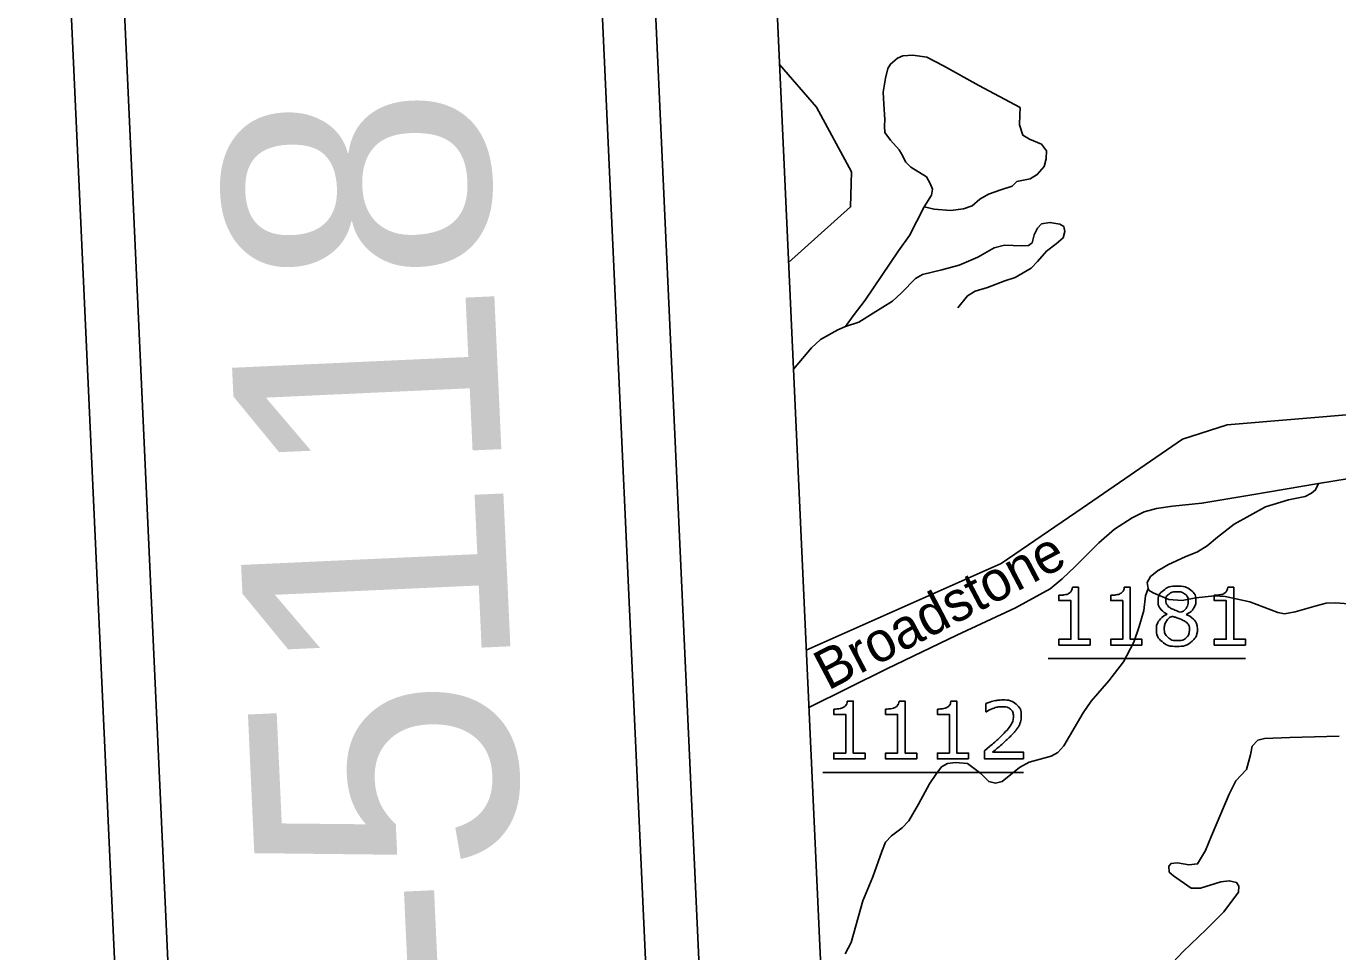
# Model space of a CAD drawing. Extents: x 1190067 to 1192950, y 891516 to 893460.
# Drawn here: x 1190784.1 to 1190882.9, y 893231.2 to 893300.9 of the extents above; entities that cross this region are included whole.
import ezdxf

# ---------------------------------------------------------------- set-up
doc = ezdxf.new("R2010")
doc.units = 0
for name, color, linetype in [('Default', 7, 'Continuous'), ('Prop DSN Text', 7, 'Continuous'), ('Sheet Title CELL', 7, 'Continuous')]:
    doc.layers.add(name, color=color, linetype=linetype)

msp = doc.modelspace()

# ---------------------------------------------------------------- linework, layer by layer
at = {"layer": 'Default'}
for p, q in [((1190861.112, 893253.286), (1190875.993, 893253.286)), ((1190844.134, 893244.708), (1190859.264, 893244.708))]:
    msp.add_line(p, q, dxfattribs=at)
for points in [[(1190845.84, 893278.322), (1190846.42, 893279.105), (1190847.32, 893280.296), (1190849.815, 893284.012), (1190850.656, 893285.173), (1190851.773, 893287.321), (1190852.324, 893288.221), (1190852.382, 893288.657), (1190852.208, 893289.092), (1190851.947, 893289.586), (1190850.757, 893290.311), (1190850.38, 893290.689), (1190850.061, 893291.328), (1190849.887, 893291.618), (1190849.22, 893292.344), (1190848.785, 893292.924), (1190848.77, 893293.418), (1190848.799, 893293.911), (1190848.712, 893295.073), (1190848.683, 893295.972), (1190848.857, 893297.018), (1190849.031, 893297.743), (1190849.234, 893298.092), (1190849.757, 893298.527), (1190850.163, 893298.701), (1190850.917, 893298.759), (1190851.961, 893298.614), (1190853.209, 893297.947), (1190855.878, 893296.466), (1190859.011, 893294.811), (1190858.982, 893294.26), (1190858.953, 893293.505), (1190859.214, 893292.721), (1190859.707, 893292.431), (1190860.607, 893292.053), (1190860.984, 893291.56), (1190860.955, 893290.95), (1190860.81, 893290.369), (1190860.287, 893289.76), (1190859.765, 893289.44), (1190858.75, 893289.237), (1190858.402, 893288.889), (1190857.531, 893288.599), (1190856.603, 893288.279), (1190855.965, 893287.902), (1190855.385, 893287.408), (1190854.717, 893287.176), (1190853.76, 893287.06), (1190852.513, 893287.147), (1190851.773, 893287.321)], [(1190841.54, 893283.128), (1190846.209, 893287.325), (1190846.279, 893289.967), (1190843.654, 893294.845), (1190840.856, 893298.061)], [(1190845.84, 893278.322), (1190846.826, 893278.641), (1190847.929, 893279.309), (1190849.379, 893280.209), (1190850.047, 893280.847), (1190851.12, 893281.921), (1190851.642, 893282.241), (1190853.093, 893282.589), (1190854.398, 893282.938), (1190855.82, 893283.547), (1190857.038, 893284.244), (1190857.822, 893284.447), (1190859.127, 893284.389), (1190859.62, 893284.418), (1190859.91, 893284.621), (1190860.055, 893285.231), (1190860.316, 893285.725), (1190860.607, 893286.044), (1190861.245, 893286.16), (1190861.999, 893286.015), (1190862.289, 893285.841), (1190862.376, 893285.463), (1190862.231, 893284.999), (1190861.709, 893284.534), (1190860.984, 893283.983), (1190860.316, 893283.199), (1190859.823, 893282.705), (1190858.634, 893282.009), (1190857.851, 893281.747), (1190856.545, 893281.254), (1190855.617, 893280.963), (1190855.036, 893280.615), (1190854.311, 893279.715)], [(1190841.907, 893275.101), (1190843.273, 893276.696), (1190843.94, 893277.335), (1190845.245, 893278.06), (1190845.84, 893278.322)], [(1190894.728, 893268.273), (1190890.155, 893271.301), (1190884.816, 893271.751), (1190874.612, 893270.903)], [(1190842.876, 893253.913), (1190857.563, 893260.456), (1190863.676, 893264.629), (1190871.252, 893269.821), (1190874.612, 893270.903)], [(1190881.486, 893266.482), (1190888.282, 893267.587), (1190890.248, 893267.863), (1190891.524, 893267.897), (1190892.283, 893267.794), (1190893.007, 893267.518), (1190893.8, 893267), (1190894.387, 893266.379), (1190894.904, 893265.101), (1190895.491, 893263.962), (1190896.008, 893263.203), (1190896.525, 893262.72), (1190897.158, 893262.508)], [(1190843.073, 893249.607), (1190848.954, 893252.518), (1190854.226, 893255.043), (1190858.653, 893257.119), (1190861.273, 893258.553), (1190862.171, 893259.302), (1190863.155, 893260.222), (1190864.93, 893262.02), (1190866.107, 893263.026), (1190867.443, 893263.904), (1190868.342, 893264.332), (1190869.283, 893264.588), (1190870.48, 893264.781), (1190872.705, 893264.995), (1190876.469, 893265.637), (1190881.486, 893266.482)], [(1190881.486, 893266.482), (1190881.271, 893265.999), (1190880.978, 893265.74), (1190880.495, 893265.498), (1190879.236, 893265.239), (1190877.494, 893264.722), (1190875.131, 893263.41), (1190873.889, 893262.426), (1190873.105, 893261.77), (1190872.38, 893261.339), (1190871.432, 893260.959), (1190870.173, 893260.373), (1190869.448, 893259.958), (1190869.436, 893259.951), (1190868.827, 893259.475)], [(1190868.827, 893259.475), (1190868.586, 893259.009), (1190868.655, 893258.56), (1190868.724, 893258.422), (1190869.034, 893258.25), (1190870.207, 893257.732), (1190871.207, 893257.663), (1190872.242, 893257.87), (1190873.656, 893258.008), (1190874.45, 893257.974), (1190876.312, 893257.559), (1190878.417, 893256.766), (1190878.934, 893256.662), (1190879.727, 893256.8), (1190881.314, 893257.249), (1190882.073, 893257.456), (1190882.797, 893257.49), (1190883.728, 893257.421)], [(1190845.803, 893231.033), (1190846.26, 893231.879), (1190847.14, 893235.037), (1190847.89, 893236.849), (1190848.58, 893238.748), (1190848.839, 893239.455), (1190849.287, 893239.938), (1190850.098, 893240.542), (1190850.598, 893241.06), (1190851.339, 893242.32), (1190852.167, 893243.839), (1190852.65, 893244.546), (1190853.081, 893245.116), (1190853.53, 893245.375), (1190854.116, 893245.461), (1190855.03, 893245.375), (1190856.031, 893244.633), (1190856.634, 893244.011), (1190857.152, 893243.908), (1190857.634, 893244.029), (1190858.945, 893245.081), (1190859.678, 893245.478), (1190861.334, 893245.927), (1190861.834, 893246.203), (1190862.3, 893246.721), (1190863.748, 893249.206), (1190864.361, 893250.086), (1190865.689, 893251.605), (1190866.792, 893253.038), (1190867.56, 893254.522), (1190867.974, 893255.713), (1190868.319, 893256.921), (1190868.457, 893258.008), (1190868.655, 893258.56)], [(1190862.939, 893258.665), (1190863.392, 893258.665), (1190863.392, 893254.745), (1190864.279, 893254.745), (1190864.279, 893254.301)], [(1190866.843, 893258.665), (1190867.296, 893258.665), (1190867.296, 893254.745), (1190868.184, 893254.745), (1190868.184, 893254.301)], [(1190874.653, 893258.665), (1190875.105, 893258.665), (1190875.105, 893254.745), (1190875.993, 893254.745), (1190875.993, 893254.301)], [(1190864.279, 893254.301), (1190861.925, 893254.301), (1190861.925, 893254.745), (1190862.83, 893254.745), (1190862.83, 893257.66), (1190861.925, 893257.66), (1190861.925, 893258.058)], [(1190868.184, 893254.301), (1190865.83, 893254.301), (1190865.83, 893254.745), (1190866.735, 893254.745), (1190866.735, 893257.66), (1190865.83, 893257.66), (1190865.83, 893258.058)], [(1190875.993, 893254.301), (1190873.639, 893254.301), (1190873.639, 893254.745), (1190874.544, 893254.745), (1190874.544, 893257.66), (1190873.639, 893257.66), (1190873.639, 893258.058)], [(1190870.081, 893256.624), (1190870.081, 893256.641)], [(1190871.527, 893256.618), (1190871.527, 893256.6)], [(1190847.302, 893245.723), (1190844.947, 893245.723), (1190844.947, 893246.167), (1190845.853, 893246.167), (1190845.853, 893249.082), (1190844.947, 893249.082), (1190844.947, 893249.48)], [(1190845.961, 893250.087), (1190846.414, 893250.087), (1190846.414, 893246.167), (1190847.302, 893246.167), (1190847.302, 893245.723)], [(1190851.206, 893245.723), (1190848.852, 893245.723), (1190848.852, 893246.167), (1190849.758, 893246.167), (1190849.758, 893249.082), (1190848.852, 893249.082), (1190848.852, 893249.48)], [(1190849.866, 893250.087), (1190850.319, 893250.087), (1190850.319, 893246.167), (1190851.206, 893246.167), (1190851.206, 893245.723)], [(1190855.111, 893245.723), (1190852.757, 893245.723), (1190852.757, 893246.167), (1190853.662, 893246.167), (1190853.662, 893249.082), (1190852.757, 893249.082), (1190852.757, 893249.48)], [(1190853.77, 893250.087), (1190854.223, 893250.087), (1190854.223, 893246.167), (1190855.111, 893246.167), (1190855.111, 893245.723)], [(1190856.453, 893249.281), (1190856.423, 893249.281), (1190856.423, 893249.894)], [(1190883.056, 893247.446), (1190879.331, 893247.342), (1190877.433, 893247.273), (1190876.916, 893247.135), (1190876.502, 893246.687), (1190876.364, 893246.031), (1190876.054, 893244.926), (1190875.26, 893244.063), (1190874.76, 893243.062), (1190873.415, 893239.921), (1190872.967, 893238.817), (1190872.587, 893238.195), (1190872.38, 893237.816), (1190871.725, 893237.747), (1190870.863, 893237.885), (1190870.38, 893237.85), (1190870.207, 893237.643), (1190870.242, 893237.194), (1190870.552, 893236.918), (1190871.897, 893235.986), (1190872.587, 893235.986), (1190874.139, 893236.469), (1190874.76, 893236.538), (1190875.312, 893236.4), (1190875.485, 893236.124), (1190875.45, 893235.676), (1190874.346, 893234.191), (1190873.018, 893232.88), (1190871.294, 893231.223), (1190870.5, 893230.394)], [(1190859.264, 893245.723), (1190856.317, 893245.723), (1190856.317, 893246.338)], [(1190856.922, 893246.227), (1190859.264, 893246.227), (1190859.264, 893245.723)]]:
    msp.add_lwpolyline(points, dxfattribs=at)
for points in [[(1190861.925, 893258.058), (1190862.109, 893258.058), (1190862.319, 893258.089), (1190862.53, 893258.119), (1190862.638, 893258.178), (1190862.772, 893258.251), (1190862.849, 893258.363), (1190862.927, 893258.475), (1190862.939, 893258.665)], [(1190865.83, 893258.058), (1190866.014, 893258.058), (1190866.224, 893258.089), (1190866.434, 893258.119), (1190866.542, 893258.178), (1190866.677, 893258.251), (1190866.754, 893258.363), (1190866.832, 893258.475), (1190866.843, 893258.665)], [(1190870.081, 893256.641), (1190869.73, 893256.828), (1190869.562, 893257.05), (1190869.393, 893257.272), (1190869.393, 893257.605), (1190869.393, 893258.096), (1190869.797, 893258.423), (1190870.2, 893258.75), (1190870.823, 893258.75), (1190871.474, 893258.75), (1190871.863, 893258.438), (1190872.252, 893258.125), (1190872.252, 893257.643), (1190872.252, 893257.348), (1190872.068, 893257.063), (1190871.883, 893256.778), (1190871.527, 893256.618)], [(1190871.677, 893257.637), (1190871.677, 893257.95), (1190871.435, 893258.135), (1190871.194, 893258.321), (1190870.819, 893258.321), (1190870.45, 893258.321), (1190870.215, 893258.145), (1190869.979, 893257.97), (1190869.979, 893257.672), (1190869.979, 893257.462), (1190870.098, 893257.309), (1190870.216, 893257.155), (1190870.456, 893257.035), (1190870.564, 893256.983), (1190870.768, 893256.898), (1190870.971, 893256.813), (1190871.164, 893256.758), (1190871.454, 893256.951), (1190871.565, 893257.158), (1190871.677, 893257.366), (1190871.677, 893257.637)], [(1190873.639, 893258.058), (1190873.823, 893258.058), (1190874.033, 893258.089), (1190874.244, 893258.119), (1190874.352, 893258.178), (1190874.486, 893258.251), (1190874.563, 893258.363), (1190874.641, 893258.475), (1190874.653, 893258.665)], [(1190872.369, 893255.513), (1190872.369, 893254.95), (1190871.929, 893254.576), (1190871.489, 893254.202), (1190870.823, 893254.202), (1190870.115, 893254.202), (1190869.696, 893254.567), (1190869.276, 893254.932), (1190869.276, 893255.502), (1190869.276, 893255.864), (1190869.487, 893256.158), (1190869.698, 893256.451), (1190870.081, 893256.624)], [(1190871.769, 893255.459), (1190871.769, 893255.727), (1190871.65, 893255.889), (1190871.532, 893256.051), (1190871.187, 893256.215), (1190871.049, 893256.279), (1190870.885, 893256.334), (1190870.722, 893256.39), (1190870.449, 893256.489), (1190870.187, 893256.346), (1190870.028, 893256.101), (1190869.869, 893255.856), (1190869.869, 893255.546), (1190869.869, 893255.152), (1190870.141, 893254.895), (1190870.413, 893254.638), (1190870.831, 893254.638), (1190871.258, 893254.638), (1190871.513, 893254.857), (1190871.769, 893255.076), (1190871.769, 893255.459)], [(1190871.527, 893256.6), (1190871.936, 893256.425), (1190872.153, 893256.168), (1190872.369, 893255.911), (1190872.369, 893255.513)], [(1190844.947, 893249.48), (1190845.131, 893249.48), (1190845.342, 893249.511), (1190845.552, 893249.541), (1190845.66, 893249.6), (1190845.795, 893249.673), (1190845.872, 893249.785), (1190845.949, 893249.897), (1190845.961, 893250.087)], [(1190848.852, 893249.48), (1190849.036, 893249.48), (1190849.246, 893249.511), (1190849.457, 893249.541), (1190849.565, 893249.6), (1190849.699, 893249.673), (1190849.777, 893249.785), (1190849.854, 893249.897), (1190849.866, 893250.087)], [(1190852.757, 893249.48), (1190852.941, 893249.48), (1190853.151, 893249.511), (1190853.361, 893249.541), (1190853.469, 893249.6), (1190853.604, 893249.673), (1190853.681, 893249.785), (1190853.759, 893249.897), (1190853.77, 893250.087)], [(1190856.317, 893246.338), (1190856.624, 893246.601), (1190856.933, 893246.864), (1190857.242, 893247.127), (1190857.509, 893247.386), (1190858.071, 893247.93), (1190858.279, 893248.249), (1190858.487, 893248.569), (1190858.487, 893248.94), (1190858.487, 893249.279), (1190858.262, 893249.47), (1190858.038, 893249.661), (1190857.637, 893249.661), (1190857.37, 893249.661), (1190857.059, 893249.568), (1190856.749, 893249.474), (1190856.453, 893249.281)], [(1190856.423, 893249.894), (1190856.631, 893249.996), (1190856.978, 893250.081), (1190857.324, 893250.165), (1190857.649, 893250.165), (1190858.319, 893250.165), (1190858.699, 893249.843), (1190859.08, 893249.52), (1190859.08, 893248.968), (1190859.08, 893248.72), (1190859.017, 893248.506), (1190858.954, 893248.291), (1190858.831, 893248.098), (1190858.717, 893247.917), (1190858.564, 893247.742), (1190858.41, 893247.567), (1190858.191, 893247.354), (1190857.878, 893247.047), (1190857.545, 893246.76), (1190857.212, 893246.472), (1190856.922, 893246.227)]]:
    msp.add_open_spline(points, degree=3, dxfattribs=at)
at = {"layer": 'Prop DSN Text'}
msp.add_lwpolyline([(1191159.03, 893366.781), (1190838.384, 893352.111), (1190851.291, 893069.992), (1191171.937, 893084.661)], dxfattribs=at)
msp.add_lwpolyline([(1191159.03, 893366.781), (1190838.384, 893352.111), (1190851.291, 893069.992), (1191171.937, 893084.661)], dxfattribs=at)
msp.add_lwpolyline([(1191159.03, 893366.781), (1190838.384, 893352.111), (1190851.291, 893069.992), (1191171.937, 893084.661)], dxfattribs=at)
at = {"layer": 'Sheet Title CELL'}
for p, q in [((1190861.495, 892558.86), (1190824.202, 893374.007)), ((1190858.727, 892706.888), (1190828.198, 893374.19))]:
    msp.add_line(p, q, dxfattribs=at)
for points in [[(1190784.061, 893376.175), (1190821.72, 892553.036)], [(1190784.061, 893376.175), (1190821.72, 892553.036)], [(1190788.25, 893372.363), (1190825.533, 892557.215)]]:
    msp.add_lwpolyline(points, dxfattribs=at)

# ---------------------------------------------------------------- texts
at = {"layer": 'Default'}
msp.add_text('Broadstone', height=3, rotation=27.69019, dxfattribs=at).set_placement((1190844.513, 893250.845))
at = {"layer": 'Sheet Title CELL'}
msp.add_text('B-5118  ', height=20, rotation=92.61947, dxfattribs=at).set_placement((1190822.558, 893210.601))

doc.saveas('drawing.dxf')
